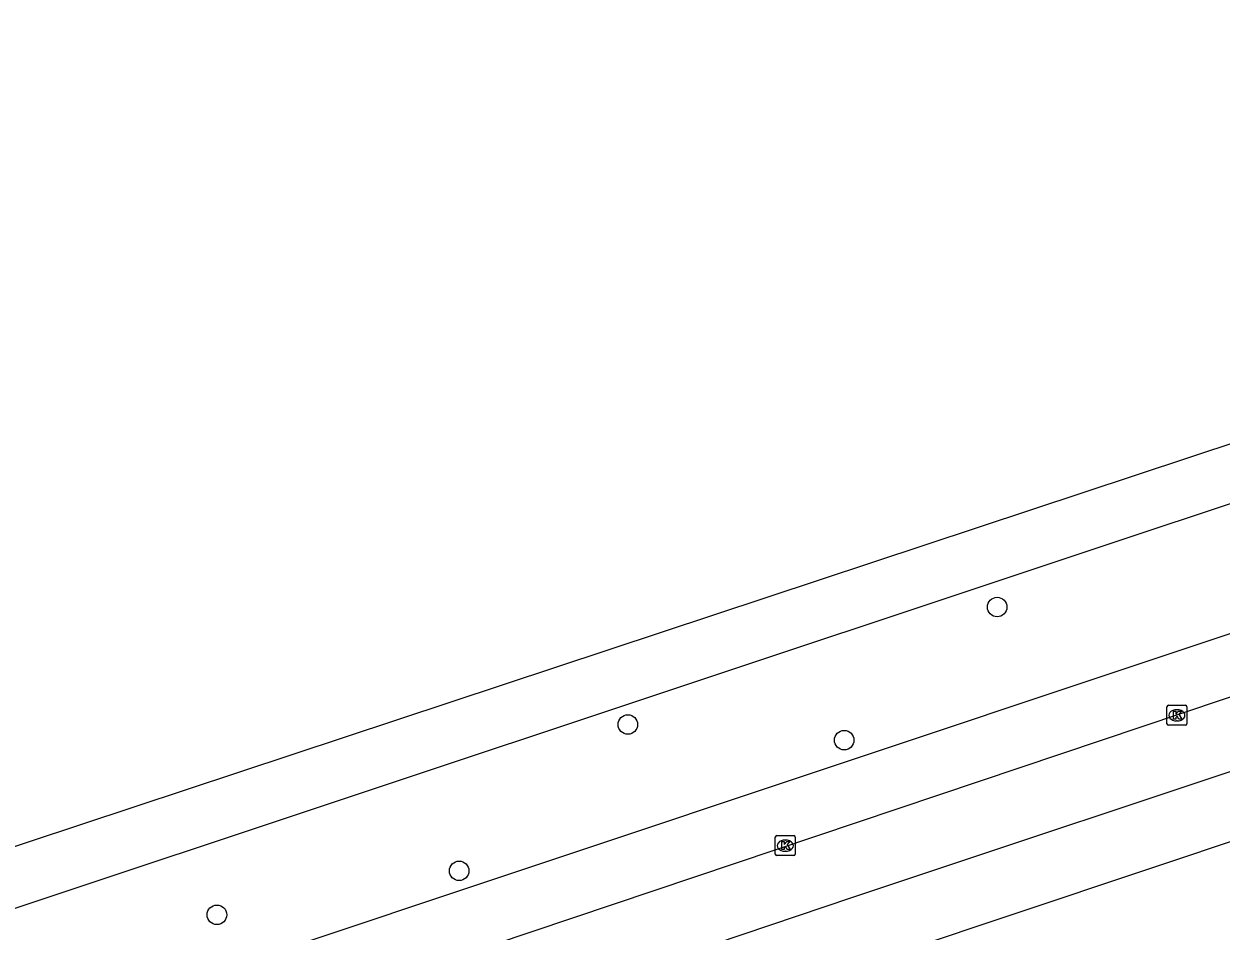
# Model space of a CAD drawing. Extents: x 162082 to 163393, y 388091 to 388632.
# Drawn here: x 162323.5 to 162383.4, y 388552.4 to 388597.8 of the extents above; entities that cross this region are included whole.
import ezdxf

# ---------------------------------------------------------------- set-up
doc = ezdxf.new("R2010")
doc.units = 0
for name, color, linetype in [('IMGEO_Berm_groen', 7, 'Continuous'), ('IMGEO_Boom', 7, 'Continuous'), ('IMGEO_Kolk', 7, 'Continuous'), ('IMGEO_Rijbaan_regionaal_gesloten', 7, 'Continuous')]:
    doc.layers.add(name, color=color, linetype=linetype)

msp = doc.modelspace()

# ---------------------------------------------------------------- linework, layer by layer
at = {"layer": 'IMGEO_Berm_groen'}
msp.add_lwpolyline([(162274.873, 388530.968), (162408.858, 388575.655), (162430.463, 388588.22), (162430.761, 388588.441), (162430.973, 388588.744), (162431.078, 388589.1), (162431.065, 388589.47), (162430.935, 388589.817), (162430.701, 388590.105), (162430.388, 388590.303), (162430.028, 388590.392), (162429.659, 388590.362), (162429.543, 388590.327), (162406.099, 388581.211), (162272.85, 388536.857), (162274.873, 388530.968)], dxfattribs=at)
at = {"layer": 'IMGEO_Boom'}
for centre in [(162372.169, 388568.634), (162353.695, 388562.76), (162364.517, 388561.979), (162345.257, 388555.443), (162333.138, 388553.246)]:
    msp.add_circle(centre, 0.489, dxfattribs=at)
at = {"layer": 'IMGEO_Kolk'}
for p, q in [((162380.66, 388562.796), (162380.66, 388563.648)), ((162380.735, 388563.722), (162381.587, 388563.722)), ((162381.148, 388563.502), (162381.173, 388563.502)), ((162381.661, 388563.648), (162381.661, 388562.796)), ((162381.171, 388562.942), (162381.146, 388562.942)), ((162381.587, 388562.722), (162380.735, 388562.722)), ((162361.07, 388556.278), (162361.07, 388557.13)), ((162361.145, 388557.204), (162361.997, 388557.204)), ((162361.558, 388556.984), (162361.583, 388556.984)), ((162362.071, 388557.13), (162362.071, 388556.278)), ((162361.997, 388556.204), (162361.145, 388556.204)), ((162361.581, 388556.424), (162361.556, 388556.424))]:
    msp.add_line(p, q, dxfattribs=at)
for points in [[(162380.66, 388562.796), (162380.66, 388563.648)], [(162380.735, 388563.722), (162381.587, 388563.722)], [(162380.981, 388563.422), (162381.104, 388563.422), (162381.104, 388563.271), (162381.234, 388563.422), (162381.398, 388563.422), (162381.252, 388563.271), (162381.405, 388563.022), (162381.253, 388563.022), (162381.168, 388563.186), (162381.104, 388563.119), (162381.104, 388563.022), (162380.981, 388563.022), (162380.981, 388563.422)], [(162381.661, 388563.648), (162381.661, 388562.796)], [(162381.587, 388562.722), (162380.735, 388562.722)], [(162361.07, 388556.278), (162361.07, 388557.13)], [(162361.145, 388557.204), (162361.997, 388557.204)], [(162361.391, 388556.904), (162361.514, 388556.904), (162361.514, 388556.753), (162361.644, 388556.904), (162361.808, 388556.904), (162361.662, 388556.753), (162361.815, 388556.504), (162361.663, 388556.504), (162361.578, 388556.668), (162361.514, 388556.601), (162361.514, 388556.504), (162361.391, 388556.504), (162361.391, 388556.904)], [(162362.071, 388557.13), (162362.071, 388556.278)], [(162361.997, 388556.204), (162361.145, 388556.204)]]:
    msp.add_lwpolyline(points, dxfattribs=at)
for centre, start, end in [((162380.737, 388563.646), 91.55205, 178.44795), ((162380.737, 388563.646), 91.55205, 178.44795), ((162381.585, 388563.646), 1.55205, 88.44795), ((162381.585, 388563.646), 1.55205, 88.44795), ((162380.737, 388562.798), 181.55205, 268.44795), ((162380.737, 388562.798), 181.55205, 268.44795), ((162381.585, 388562.798), 271.55205, 358.44795), ((162381.585, 388562.798), 271.55205, 358.44795), ((162361.147, 388557.128), 91.55205, 178.44795), ((162361.147, 388557.128), 91.55205, 178.44795), ((162361.995, 388557.128), 1.55205, 88.44795), ((162361.995, 388557.128), 1.55205, 88.44795), ((162361.147, 388556.28), 181.55205, 268.44795), ((162361.147, 388556.28), 181.55205, 268.44795), ((162361.995, 388556.28), 271.55205, 358.44795), ((162361.995, 388556.28), 271.55205, 358.44795)]:
    msp.add_arc(centre, 0.0765, start, end, dxfattribs=at)
for centre, major_axis, ratio, start_param, end_param in [((162381.147, 388563.222), (-0.387, 0.002), 0.722429, 4.712389, 7.853982), ((162381.172, 388563.222), (-0.39, 0.002), 0.717154, 1.570796, 4.712389), ((162361.557, 388556.704), (-0.387, 0.002), 0.722429, 4.712389, 7.853982), ((162361.582, 388556.704), (-0.39, 0.002), 0.717154, 1.570796, 4.712389)]:
    msp.add_ellipse(centre, major_axis=major_axis, ratio=ratio, start_param=start_param, end_param=end_param, dxfattribs=at)
at = {"layer": 'IMGEO_Rijbaan_regionaal_gesloten'}
for points in [[(162228.005, 388512.485), (162264.303, 388524.726), (162292.901, 388534.37), (162305.451, 388538.219), (162332.69, 388546.968), (162399.716, 388569.478), (162413.989, 388574.473), (162418.106, 388576.047), (162437.195, 388583.81), (162451.904, 388590.81), (162455.673, 388592.786), (162460.253, 388595.296), (162464.345, 388597.791)], [(162233.582, 388526.841), (162245.812, 388531.116), (162260.365, 388535.934), (162384.419, 388576.999), (162399.669, 388582.113), (162412.543, 388586.743)], [(162434.893, 388577.8), (162427.635, 388575.065), (162405.194, 388566.795), (162403.679, 388566.355), (162387.911, 388561.769), (162364.881, 388554.101), (162308.972, 388535.245), (162265.607, 388521.013), (162263.032, 388520.167), (162239.544, 388512.185)], [(162245.171, 388510.356), (162266.789, 388517.649), (162313.324, 388533.347), (162355.218, 388547.35), (162385.385, 388557.433), (162393.435, 388559.99)]]:
    msp.add_lwpolyline(points, dxfattribs=at)

doc.saveas('drawing.dxf')
